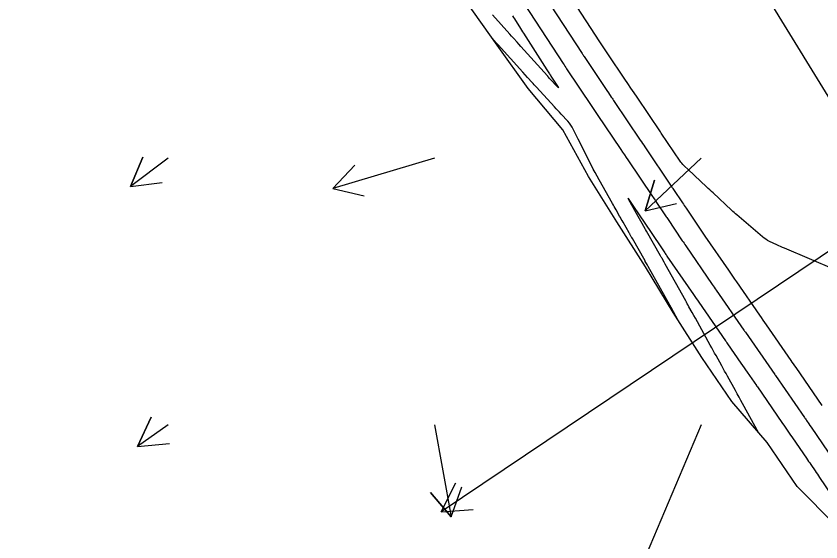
# Model space of a CAD drawing. Extents: x 954385 to 988206, y 1868364 to 1924553.
# Drawn here: x 956428.6 to 956579.6, y 1921747 to 1921845.6 of the extents above; entities that cross this region are included whole.
import ezdxf

# ---------------------------------------------------------------- set-up
doc = ezdxf.new("R2010")
doc.units = 0
for name, color, linetype in [('24', 7, 'Continuous'), ('26', 7, 'Continuous'), ('7', 7, 'Continuous'), ('Default', 7, 'Continuous')]:
    doc.layers.add(name, color=color, linetype=linetype)

msp = doc.modelspace()

# ---------------------------------------------------------------- linework, layer by layer
at = {"layer": '24'}
msp.add_lwpolyline([(956582.43, 1921750.06), (956575.16, 1921757.34), (956569.52, 1921765.61), (956562.92, 1921773.29), (956557.3, 1921781.58), (956551.92, 1921790.01), (956546.7, 1921798.54), (956541.31, 1921806.97), (956536.03, 1921815.46), (956531.2, 1921824.23), (956524.69, 1921831.97), (956518.86, 1921840.13), (956513.04, 1921848.29)], dxfattribs=at)
at = {"layer": '26'}
for points in [[(956457.13, 1921818.93), (956450.09, 1921813.61), (956452.43, 1921819.14), (956450.09, 1921813.61), (956456.05, 1921814.35)], [(956507.13, 1921818.93), (956488.08, 1921813.23), (956492.2, 1921817.59), (956488.08, 1921813.23), (956493.92, 1921811.84)], [(956607.13, 1921818.93), (956508.4, 1921752.62), (956511.04, 1921758), (956508.4, 1921752.62), (956514.39, 1921753.02)], [(956557.13, 1921818.93), (956546.66, 1921809.04), (956548.38, 1921814.79), (956546.66, 1921809.04), (956552.5, 1921810.43)], [(956457.13, 1921768.93), (956451.42, 1921764.89), (956453.94, 1921770.34), (956451.42, 1921764.89), (956457.4, 1921765.44)], [(956507.13, 1921768.93), (956510.25, 1921751.68), (956506.38, 1921756.26), (956510.25, 1921751.68), (956512.28, 1921757.32)], [(956557.13, 1921768.93), (956544.07, 1921738.06), (956543.33, 1921744.02), (956544.07, 1921738.06), (956548.86, 1921741.68)]]:
    msp.add_lwpolyline(points, dxfattribs=at)
at = {"layer": '7'}
for points in [[(956582.19, 1921798.08), (956572.78, 1921802.04), (956572.42, 1921802.19), (956572.07, 1921802.35), (956571.72, 1921802.51), (956571.36, 1921802.67), (956569.96, 1921803.33), (956569.62, 1921803.51), (956569.29, 1921803.71), (956568.97, 1921803.93), (956568.67, 1921804.17), (956563.85, 1921808.27), (956563.59, 1921808.49), (956563.33, 1921808.72), (956563.08, 1921808.95), (956562.83, 1921809.19), (956559.39, 1921812.41), (956559.09, 1921812.69), (956558.79, 1921812.97), (956558.49, 1921813.26), (956558.18, 1921813.54), (956555.89, 1921815.69), (956555.7, 1921815.87), (956554.87, 1921816.65), (956553.88, 1921817.57), (956553.69, 1921817.76), (956553.52, 1921817.96), (956553.35, 1921818.16), (956553.2, 1921818.38), (956549.65, 1921823.63), (956549.5, 1921823.86), (956545.13, 1921830.35), (956544.56, 1921831.2), (956543.98, 1921832.05), (956543.41, 1921832.9), (956542.84, 1921833.75), (956539.67, 1921838.5), (956539.42, 1921838.87), (956539.17, 1921839.25), (956538.67, 1921839.99), (956538.54, 1921840.18), (956538.42, 1921840.37), (956538.3, 1921840.56), (956538.17, 1921840.74), (956527.87, 1921856.56)], [(956524.14, 1921854.95), (956534.82, 1921838.56), (956534.91, 1921838.42), (956535.01, 1921838.28), (956535.1, 1921838.14), (956535.19, 1921838), (956539.21, 1921831.99), (956539.48, 1921831.59), (956539.75, 1921831.18), (956540.3, 1921830.37), (956540.43, 1921830.16), (956540.57, 1921829.96), (956540.71, 1921829.76), (956540.84, 1921829.56), (956545.74, 1921822.29), (956545.95, 1921821.98), (956546.17, 1921821.66), (956546.38, 1921821.35), (956546.59, 1921821.03), (956551.55, 1921813.66), (956551.66, 1921813.51), (956551.76, 1921813.36), (956551.86, 1921813.21), (956551.96, 1921813.06), (956553.66, 1921810.54), (956553.83, 1921810.29), (956554, 1921810.04), (956554.17, 1921809.79), (956554.33, 1921809.54), (956556.85, 1921805.8), (956557.1, 1921805.43), (956557.36, 1921805.06), (956557.61, 1921804.69), (956557.86, 1921804.32), (956562.27, 1921797.9), (956562.64, 1921797.35), (956563.02, 1921796.81), (956563.4, 1921796.26), (956563.78, 1921795.71), (956568.12, 1921789.46), (956568.42, 1921789.02), (956568.73, 1921788.57), (956569.04, 1921788.13), (956569.34, 1921787.69), (956573.97, 1921781.01), (956574.2, 1921780.67), (956574.43, 1921780.34), (956574.67, 1921780.01), (956574.9, 1921779.67), (956579.83, 1921772.56)], [(956520.77, 1921852.8), (956531.27, 1921836.69), (956531.43, 1921836.44), (956531.6, 1921836.19), (956531.76, 1921835.95), (956531.92, 1921835.7), (956536.67, 1921828.61), (956536.91, 1921828.24), (956537.16, 1921827.87), (956537.4, 1921827.51), (956537.65, 1921827.14), (956542.09, 1921820.56), (956542.42, 1921820.07), (956542.75, 1921819.57), (956543.09, 1921819.08), (956543.42, 1921818.59), (956548.04, 1921811.74), (956548.19, 1921811.5), (956548.35, 1921811.27), (956548.5, 1921811.04), (956548.66, 1921810.81), (956550.34, 1921808.32), (956550.46, 1921808.14), (956550.58, 1921807.95), (956550.71, 1921807.77), (956550.83, 1921807.59), (956553.62, 1921803.45), (956553.78, 1921803.21), (956553.94, 1921802.97), (956554.1, 1921802.74), (956554.27, 1921802.5), (956559.24, 1921795.25), (956559.42, 1921794.98), (956559.61, 1921794.72), (956559.79, 1921794.45), (956559.98, 1921794.18), (956565.18, 1921786.68), (956565.25, 1921786.59), (956565.32, 1921786.49), (956565.39, 1921786.39), (956565.45, 1921786.29), (956570.96, 1921778.34), (956571.02, 1921778.25), (956571.08, 1921778.16), (956576.52, 1921770.33), (956576.63, 1921770.18), (956576.73, 1921770.02), (956576.84, 1921769.87), (956576.94, 1921769.72), (956577.36, 1921769.1), (956577.57, 1921768.8), (956577.78, 1921768.49), (956582.04, 1921762.24)], [(956521.74, 1921845.61), (956521.93, 1921845.31), (956522.12, 1921845.02), (956522.31, 1921844.72), (956523.07, 1921843.53), (956523.26, 1921843.23), (956523.45, 1921842.94), (956523.64, 1921842.64), (956523.84, 1921842.34), (956528.23, 1921835.49), (956528.35, 1921835.3), (956528.48, 1921835.1), (956528.73, 1921834.71), (956528.79, 1921834.61), (956528.86, 1921834.52), (956528.92, 1921834.42), (956528.98, 1921834.32), (956530.22, 1921832.43), (956530.35, 1921832.22), (956530.38, 1921832.13), (956530.31, 1921832.18), (956530.13, 1921832.36), (956528.85, 1921833.75), (956528.67, 1921833.95), (956528.5, 1921834.14), (956528.45, 1921834.19), (956528.41, 1921834.24), (956528.36, 1921834.29), (956528.32, 1921834.34), (956523.3, 1921839.89), (956522.96, 1921840.27), (956522.61, 1921840.65), (956521.92, 1921841.41), (956521.58, 1921841.79), (956521.24, 1921842.17), (956517.98, 1921845.78)], [(956552.73, 1921788.74), (956552.03, 1921790), (956552.02, 1921790.03), (956552, 1921790.06), (956551.99, 1921790.09), (956551.97, 1921790.12), (956551.84, 1921790.35), (956547.22, 1921798.62), (956547.17, 1921798.71), (956547.12, 1921798.8), (956547.07, 1921798.88), (956547.02, 1921798.97), (956546.68, 1921799.58), (956546.63, 1921799.66), (956544.26, 1921803.84), (956544.15, 1921804.02), (956544.05, 1921804.2), (956543.85, 1921804.56), (956543.8, 1921804.65), (956543.75, 1921804.74), (956543.69, 1921804.83), (956543.64, 1921804.92), (956542.51, 1921806.91), (956542.35, 1921807.21), (956542.18, 1921807.5), (956542.01, 1921807.79), (956541.85, 1921808.08), (956541.18, 1921809.26), (956541.02, 1921809.55), (956540.85, 1921809.84), (956540.68, 1921810.13), (956540.52, 1921810.43), (956537.99, 1921814.88), (956537.62, 1921815.54), (956537.26, 1921816.21), (956536.91, 1921816.88), (956536.56, 1921817.56), (956534.97, 1921820.73), (956534.75, 1921821.18), (956534.53, 1921821.62), (956534.3, 1921822.07), (956534.08, 1921822.51), (956533.15, 1921824.36), (956532.94, 1921824.76), (956532.69, 1921825.14), (956532.43, 1921825.5), (956532.13, 1921825.84), (956530.9, 1921827.18), (956530.59, 1921827.52), (956530.28, 1921827.85), (956529.97, 1921828.19), (956529.66, 1921828.53), (956526.27, 1921832.21), (956526.06, 1921832.44), (956525.85, 1921832.68), (956525.63, 1921832.91), (956525.42, 1921833.14), (956524.58, 1921834.08), (956524.15, 1921834.55), (956523.73, 1921835.02), (956519.08, 1921840.15), (956518.71, 1921840.57), (956517.94, 1921841.41)], [(956568, 1921767.38), (956564.94, 1921772.9), (956564.6, 1921773.51), (956564.27, 1921774.12), (956563.93, 1921774.73), (956563.59, 1921775.34), (956562.09, 1921778.03), (956561.83, 1921778.52), (956561.56, 1921779), (956561.29, 1921779.48), (956561.02, 1921779.97), (956559.95, 1921781.9), (956559.68, 1921782.39), (956559.41, 1921782.87), (956559.14, 1921783.36), (956558.87, 1921783.84), (956556.07, 1921788.9), (956555.77, 1921789.45), (956555.47, 1921789.99), (956554.86, 1921791.08), (956554.71, 1921791.36), (956554.56, 1921791.63), (956554.41, 1921791.9), (956554.26, 1921792.17), (956550.42, 1921799.03), (956550.2, 1921799.43), (956549.82, 1921800.1), (956549.75, 1921800.23), (956549.68, 1921800.36), (956549.6, 1921800.5), (956549.53, 1921800.63), (956546.92, 1921805.22), (956546.74, 1921805.54), (956546.67, 1921805.67), (956544.8, 1921808.96), (956544.73, 1921809.09), (956543.56, 1921811.14), (956543.45, 1921811.34), (956543.42, 1921811.41), (956543.47, 1921811.36), (956543.6, 1921811.17), (956544.86, 1921809.3), (956545.01, 1921809.07), (956547.09, 1921805.98), (956547.21, 1921805.81), (956547.25, 1921805.75), (956550.32, 1921801.2), (956550.42, 1921801.04), (956550.53, 1921800.89), (956550.64, 1921800.73), (956550.74, 1921800.57), (956555.7, 1921793.35), (956555.95, 1921792.99), (956556.2, 1921792.63), (956556.45, 1921792.27), (956556.7, 1921791.91), (956561.72, 1921784.66), (956561.82, 1921784.53), (956561.91, 1921784.4), (956562, 1921784.27), (956562.09, 1921784.14), (956564.6, 1921780.51), (956564.9, 1921780.08), (956565.2, 1921779.64), (956565.5, 1921779.21), (956565.8, 1921778.77), (956567.51, 1921776.31), (956567.56, 1921776.24), (956567.61, 1921776.17), (956567.66, 1921776.09), (956567.71, 1921776.02), (956572.31, 1921769.39), (956572.81, 1921768.66), (956573.32, 1921767.93), (956573.82, 1921767.2), (956574.32, 1921766.47), (956576.9, 1921762.68), (956577.11, 1921762.38), (956577.32, 1921762.08), (956577.52, 1921761.78), (956577.73, 1921761.48), (956578.55, 1921760.27), (956578.76, 1921759.97), (956578.96, 1921759.67), (956579.17, 1921759.36), (956579.37, 1921759.06), (956584.02, 1921752.21)]]:
    msp.add_lwpolyline(points, dxfattribs=at)
at = {"layer": 'Default'}
msp.add_line((957221.14, 1920784.24), (956045.8, 1922705.18), dxfattribs=at)

doc.saveas('drawing.dxf')
